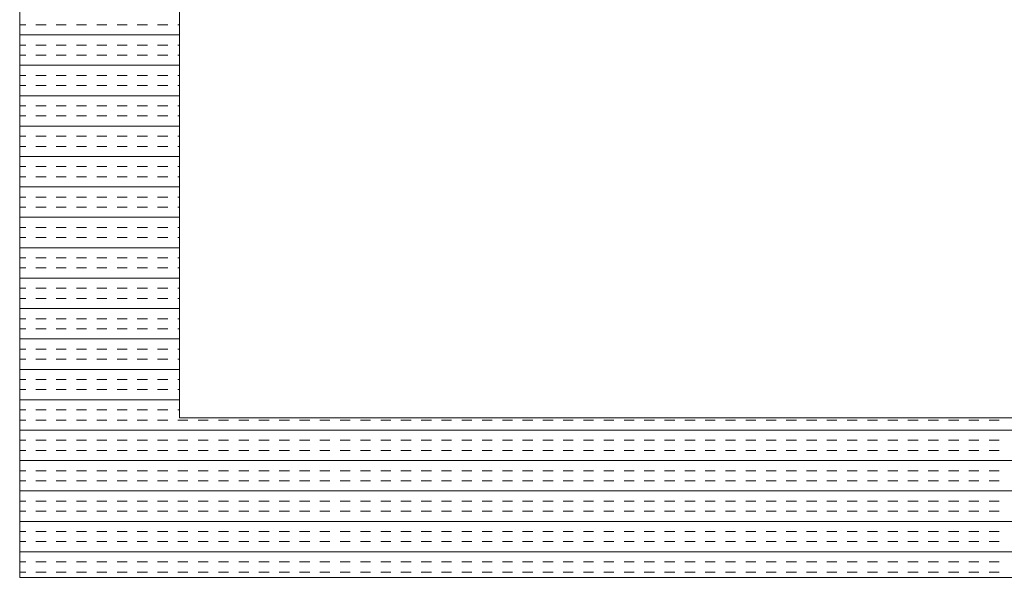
# Model space of a CAD drawing. Extents: x 3940905 to 4145695, y 925352 to 1109797.
# Tile 282 of 656: x 3979803 to 3980111, y 1099910 to 1100085. Entities that reach past the tile are written whole.
import ezdxf

# ---------------------------------------------------------------- set-up
doc = ezdxf.new("R2010")
doc.units = 0
doc.header["$LTSCALE"] = 750
doc.header["$MEASUREMENT"] = 0
doc.layers.add('CKD Equipments', color=252, linetype='CONTINUOUS', lineweight=0)

msp = doc.modelspace()

# ---------------------------------------------------------------- linework, layer by layer
at = {"layer": 'CKD Equipments'}
for p, q in [((3979802.61, 1100610.1), (3979802.61, 1099910.1)), ((3979852.61, 1100560.1), (3979852.61, 1099960.1)), ((3979852.61, 1099960.1), (3980570.61, 1099960.1)), ((3979802.61, 1099910.1), (3980620.61, 1099910.1))]:
    msp.add_line(p, q, dxfattribs=at)
at = {"layer": 'CKD Equipments', "color": 4, "linetype": 'Continuous'}
for p, q in [((3979802.61, 1100083.21), (3979804.5, 1100083.21)), ((3979807.68, 1100083.21), (3979810.85, 1100083.21)), ((3979814.03, 1100083.21), (3979817.2, 1100083.21)), ((3979820.38, 1100083.21), (3979823.55, 1100083.21)), ((3979826.73, 1100083.21), (3979829.9, 1100083.21)), ((3979833.08, 1100083.21), (3979836.25, 1100083.21)), ((3979839.43, 1100083.21), (3979842.6, 1100083.21)), ((3979845.78, 1100083.21), (3979848.95, 1100083.21)), ((3979852.13, 1100083.21), (3979852.61, 1100083.21)), ((3979802.61, 1100080.03), (3979852.61, 1100080.03)), ((3979802.61, 1100076.86), (3979804.5, 1100076.86)), ((3979807.68, 1100076.86), (3979810.85, 1100076.86)), ((3979814.03, 1100076.86), (3979817.2, 1100076.86)), ((3979820.38, 1100076.86), (3979823.55, 1100076.86)), ((3979826.73, 1100076.86), (3979829.9, 1100076.86)), ((3979833.08, 1100076.86), (3979836.25, 1100076.86)), ((3979839.43, 1100076.86), (3979842.6, 1100076.86)), ((3979845.78, 1100076.86), (3979848.95, 1100076.86)), ((3979852.13, 1100076.86), (3979852.61, 1100076.86)), ((3979802.61, 1100073.68), (3979804.5, 1100073.68)), ((3979807.68, 1100073.68), (3979810.85, 1100073.68)), ((3979814.03, 1100073.68), (3979817.2, 1100073.68)), ((3979820.38, 1100073.68), (3979823.55, 1100073.68)), ((3979826.73, 1100073.68), (3979829.9, 1100073.68)), ((3979833.08, 1100073.68), (3979836.25, 1100073.68)), ((3979839.43, 1100073.68), (3979842.6, 1100073.68)), ((3979845.78, 1100073.68), (3979848.95, 1100073.68)), ((3979852.13, 1100073.68), (3979852.61, 1100073.68)), ((3979802.61, 1100070.51), (3979852.61, 1100070.51)), ((3979802.61, 1100067.33), (3979804.5, 1100067.33)), ((3979807.68, 1100067.33), (3979810.85, 1100067.33)), ((3979814.03, 1100067.33), (3979817.2, 1100067.33)), ((3979820.38, 1100067.33), (3979823.55, 1100067.33)), ((3979826.73, 1100067.33), (3979829.9, 1100067.33)), ((3979833.08, 1100067.33), (3979836.25, 1100067.33)), ((3979839.43, 1100067.33), (3979842.6, 1100067.33)), ((3979845.78, 1100067.33), (3979848.95, 1100067.33)), ((3979852.13, 1100067.33), (3979852.61, 1100067.33)), ((3979802.61, 1100064.16), (3979804.5, 1100064.16)), ((3979807.68, 1100064.16), (3979810.85, 1100064.16)), ((3979814.03, 1100064.16), (3979817.2, 1100064.16)), ((3979820.38, 1100064.16), (3979823.55, 1100064.16)), ((3979826.73, 1100064.16), (3979829.9, 1100064.16)), ((3979833.08, 1100064.16), (3979836.25, 1100064.16)), ((3979839.43, 1100064.16), (3979842.6, 1100064.16)), ((3979845.78, 1100064.16), (3979848.95, 1100064.16)), ((3979852.13, 1100064.16), (3979852.61, 1100064.16)), ((3979802.61, 1100060.98), (3979852.61, 1100060.98)), ((3979802.61, 1100057.81), (3979804.5, 1100057.81)), ((3979807.68, 1100057.81), (3979810.85, 1100057.81)), ((3979814.03, 1100057.81), (3979817.2, 1100057.81)), ((3979820.38, 1100057.81), (3979823.55, 1100057.81)), ((3979826.73, 1100057.81), (3979829.9, 1100057.81)), ((3979833.08, 1100057.81), (3979836.25, 1100057.81)), ((3979839.43, 1100057.81), (3979842.6, 1100057.81)), ((3979845.78, 1100057.81), (3979848.95, 1100057.81)), ((3979852.13, 1100057.81), (3979852.61, 1100057.81)), ((3979802.61, 1100054.63), (3979804.5, 1100054.63)), ((3979807.68, 1100054.63), (3979810.85, 1100054.63)), ((3979814.03, 1100054.63), (3979817.2, 1100054.63)), ((3979820.38, 1100054.63), (3979823.55, 1100054.63)), ((3979826.73, 1100054.63), (3979829.9, 1100054.63)), ((3979833.08, 1100054.63), (3979836.25, 1100054.63)), ((3979839.43, 1100054.63), (3979842.6, 1100054.63)), ((3979845.78, 1100054.63), (3979848.95, 1100054.63)), ((3979852.13, 1100054.63), (3979852.61, 1100054.63)), ((3979802.61, 1100051.46), (3979852.61, 1100051.46)), ((3979802.61, 1100048.28), (3979804.5, 1100048.28)), ((3979807.68, 1100048.28), (3979810.85, 1100048.28)), ((3979814.03, 1100048.28), (3979817.2, 1100048.28)), ((3979820.38, 1100048.28), (3979823.55, 1100048.28)), ((3979826.73, 1100048.28), (3979829.9, 1100048.28)), ((3979833.08, 1100048.28), (3979836.25, 1100048.28)), ((3979839.43, 1100048.28), (3979842.6, 1100048.28)), ((3979845.78, 1100048.28), (3979848.95, 1100048.28)), ((3979852.13, 1100048.28), (3979852.61, 1100048.28)), ((3979802.61, 1100045.11), (3979804.5, 1100045.11)), ((3979807.68, 1100045.11), (3979810.85, 1100045.11)), ((3979814.03, 1100045.11), (3979817.2, 1100045.11)), ((3979820.38, 1100045.11), (3979823.55, 1100045.11)), ((3979826.73, 1100045.11), (3979829.9, 1100045.11)), ((3979833.08, 1100045.11), (3979836.25, 1100045.11)), ((3979839.43, 1100045.11), (3979842.6, 1100045.11)), ((3979845.78, 1100045.11), (3979848.95, 1100045.11)), ((3979852.13, 1100045.11), (3979852.61, 1100045.11)), ((3979802.61, 1100041.93), (3979852.61, 1100041.93)), ((3979802.61, 1100038.76), (3979804.5, 1100038.76)), ((3979807.68, 1100038.76), (3979810.85, 1100038.76)), ((3979814.03, 1100038.76), (3979817.2, 1100038.76)), ((3979820.38, 1100038.76), (3979823.55, 1100038.76)), ((3979826.73, 1100038.76), (3979829.9, 1100038.76)), ((3979833.08, 1100038.76), (3979836.25, 1100038.76)), ((3979839.43, 1100038.76), (3979842.6, 1100038.76)), ((3979845.78, 1100038.76), (3979848.95, 1100038.76)), ((3979852.13, 1100038.76), (3979852.61, 1100038.76)), ((3979802.61, 1100035.58), (3979804.5, 1100035.58)), ((3979807.68, 1100035.58), (3979810.85, 1100035.58)), ((3979814.03, 1100035.58), (3979817.2, 1100035.58)), ((3979820.38, 1100035.58), (3979823.55, 1100035.58)), ((3979826.73, 1100035.58), (3979829.9, 1100035.58)), ((3979833.08, 1100035.58), (3979836.25, 1100035.58)), ((3979839.43, 1100035.58), (3979842.6, 1100035.58)), ((3979845.78, 1100035.58), (3979848.95, 1100035.58)), ((3979852.13, 1100035.58), (3979852.61, 1100035.58)), ((3979802.61, 1100032.41), (3979852.61, 1100032.41)), ((3979802.61, 1100029.23), (3979804.5, 1100029.23)), ((3979807.68, 1100029.23), (3979810.85, 1100029.23)), ((3979814.03, 1100029.23), (3979817.2, 1100029.23)), ((3979820.38, 1100029.23), (3979823.55, 1100029.23)), ((3979826.73, 1100029.23), (3979829.9, 1100029.23)), ((3979833.08, 1100029.23), (3979836.25, 1100029.23)), ((3979839.43, 1100029.23), (3979842.6, 1100029.23)), ((3979845.78, 1100029.23), (3979848.95, 1100029.23)), ((3979852.13, 1100029.23), (3979852.61, 1100029.23)), ((3979802.61, 1100026.06), (3979804.5, 1100026.06)), ((3979807.68, 1100026.06), (3979810.85, 1100026.06)), ((3979814.03, 1100026.06), (3979817.2, 1100026.06)), ((3979820.38, 1100026.06), (3979823.55, 1100026.06)), ((3979826.73, 1100026.06), (3979829.9, 1100026.06)), ((3979833.08, 1100026.06), (3979836.25, 1100026.06)), ((3979839.43, 1100026.06), (3979842.6, 1100026.06)), ((3979845.78, 1100026.06), (3979848.95, 1100026.06)), ((3979852.13, 1100026.06), (3979852.61, 1100026.06)), ((3979802.61, 1100022.88), (3979852.61, 1100022.88)), ((3979802.61, 1100019.71), (3979804.5, 1100019.71)), ((3979807.68, 1100019.71), (3979810.85, 1100019.71)), ((3979814.03, 1100019.71), (3979817.2, 1100019.71)), ((3979820.38, 1100019.71), (3979823.55, 1100019.71)), ((3979826.73, 1100019.71), (3979829.9, 1100019.71)), ((3979833.08, 1100019.71), (3979836.25, 1100019.71)), ((3979839.43, 1100019.71), (3979842.6, 1100019.71)), ((3979845.78, 1100019.71), (3979848.95, 1100019.71)), ((3979852.13, 1100019.71), (3979852.61, 1100019.71)), ((3979802.61, 1100016.53), (3979804.5, 1100016.53)), ((3979807.68, 1100016.53), (3979810.85, 1100016.53)), ((3979814.03, 1100016.53), (3979817.2, 1100016.53)), ((3979820.38, 1100016.53), (3979823.55, 1100016.53)), ((3979826.73, 1100016.53), (3979829.9, 1100016.53)), ((3979833.08, 1100016.53), (3979836.25, 1100016.53)), ((3979839.43, 1100016.53), (3979842.6, 1100016.53)), ((3979845.78, 1100016.53), (3979848.95, 1100016.53)), ((3979852.13, 1100016.53), (3979852.61, 1100016.53)), ((3979802.61, 1100013.36), (3979852.61, 1100013.36)), ((3979802.61, 1100010.18), (3979804.5, 1100010.18)), ((3979807.68, 1100010.18), (3979810.85, 1100010.18)), ((3979814.03, 1100010.18), (3979817.2, 1100010.18)), ((3979820.38, 1100010.18), (3979823.55, 1100010.18)), ((3979826.73, 1100010.18), (3979829.9, 1100010.18)), ((3979833.08, 1100010.18), (3979836.25, 1100010.18)), ((3979839.43, 1100010.18), (3979842.6, 1100010.18)), ((3979845.78, 1100010.18), (3979848.95, 1100010.18)), ((3979852.13, 1100010.18), (3979852.61, 1100010.18)), ((3979802.61, 1100007.01), (3979804.5, 1100007.01)), ((3979807.68, 1100007.01), (3979810.85, 1100007.01)), ((3979814.03, 1100007.01), (3979817.2, 1100007.01)), ((3979820.38, 1100007.01), (3979823.55, 1100007.01)), ((3979826.73, 1100007.01), (3979829.9, 1100007.01)), ((3979833.08, 1100007.01), (3979836.25, 1100007.01)), ((3979839.43, 1100007.01), (3979842.6, 1100007.01)), ((3979845.78, 1100007.01), (3979848.95, 1100007.01)), ((3979852.13, 1100007.01), (3979852.61, 1100007.01)), ((3979802.61, 1100003.83), (3979852.61, 1100003.83)), ((3979802.61, 1100000.66), (3979804.5, 1100000.66)), ((3979807.68, 1100000.66), (3979810.85, 1100000.66)), ((3979814.03, 1100000.66), (3979817.2, 1100000.66)), ((3979820.38, 1100000.66), (3979823.55, 1100000.66)), ((3979826.73, 1100000.66), (3979829.9, 1100000.66)), ((3979833.08, 1100000.66), (3979836.25, 1100000.66)), ((3979839.43, 1100000.66), (3979842.6, 1100000.66)), ((3979845.78, 1100000.66), (3979848.95, 1100000.66)), ((3979852.13, 1100000.66), (3979852.61, 1100000.66)), ((3979802.61, 1099997.48), (3979804.5, 1099997.48)), ((3979807.68, 1099997.48), (3979810.85, 1099997.48)), ((3979814.03, 1099997.48), (3979817.2, 1099997.48)), ((3979820.38, 1099997.48), (3979823.55, 1099997.48)), ((3979826.73, 1099997.48), (3979829.9, 1099997.48)), ((3979833.08, 1099997.48), (3979836.25, 1099997.48)), ((3979839.43, 1099997.48), (3979842.6, 1099997.48)), ((3979845.78, 1099997.48), (3979848.95, 1099997.48)), ((3979852.13, 1099997.48), (3979852.61, 1099997.48)), ((3979802.61, 1099994.31), (3979852.61, 1099994.31)), ((3979802.61, 1099991.13), (3979804.5, 1099991.13)), ((3979807.68, 1099991.13), (3979810.85, 1099991.13)), ((3979814.03, 1099991.13), (3979817.2, 1099991.13)), ((3979820.38, 1099991.13), (3979823.55, 1099991.13)), ((3979826.73, 1099991.13), (3979829.9, 1099991.13)), ((3979833.08, 1099991.13), (3979836.25, 1099991.13)), ((3979839.43, 1099991.13), (3979842.6, 1099991.13)), ((3979845.78, 1099991.13), (3979848.95, 1099991.13)), ((3979852.13, 1099991.13), (3979852.61, 1099991.13)), ((3979802.61, 1099987.96), (3979804.5, 1099987.96)), ((3979807.68, 1099987.96), (3979810.85, 1099987.96)), ((3979814.03, 1099987.96), (3979817.2, 1099987.96)), ((3979820.38, 1099987.96), (3979823.55, 1099987.96)), ((3979826.73, 1099987.96), (3979829.9, 1099987.96)), ((3979833.08, 1099987.96), (3979836.25, 1099987.96)), ((3979839.43, 1099987.96), (3979842.6, 1099987.96)), ((3979845.78, 1099987.96), (3979848.95, 1099987.96)), ((3979852.13, 1099987.96), (3979852.61, 1099987.96)), ((3979802.61, 1099984.78), (3979852.61, 1099984.78)), ((3979802.61, 1099981.61), (3979804.5, 1099981.61)), ((3979807.68, 1099981.61), (3979810.85, 1099981.61)), ((3979814.03, 1099981.61), (3979817.2, 1099981.61)), ((3979820.38, 1099981.61), (3979823.55, 1099981.61)), ((3979826.73, 1099981.61), (3979829.9, 1099981.61)), ((3979833.08, 1099981.61), (3979836.25, 1099981.61)), ((3979839.43, 1099981.61), (3979842.6, 1099981.61)), ((3979845.78, 1099981.61), (3979848.95, 1099981.61)), ((3979852.13, 1099981.61), (3979852.61, 1099981.61)), ((3979802.61, 1099978.43), (3979804.5, 1099978.43)), ((3979807.68, 1099978.43), (3979810.85, 1099978.43)), ((3979814.03, 1099978.43), (3979817.2, 1099978.43)), ((3979820.38, 1099978.43), (3979823.55, 1099978.43)), ((3979826.73, 1099978.43), (3979829.9, 1099978.43)), ((3979833.08, 1099978.43), (3979836.25, 1099978.43)), ((3979839.43, 1099978.43), (3979842.6, 1099978.43)), ((3979845.78, 1099978.43), (3979848.95, 1099978.43)), ((3979852.13, 1099978.43), (3979852.61, 1099978.43)), ((3979802.61, 1099975.26), (3979852.61, 1099975.26)), ((3979802.61, 1099972.08), (3979804.5, 1099972.08)), ((3979807.68, 1099972.08), (3979810.85, 1099972.08)), ((3979814.03, 1099972.08), (3979817.2, 1099972.08)), ((3979820.38, 1099972.08), (3979823.55, 1099972.08)), ((3979826.73, 1099972.08), (3979829.9, 1099972.08)), ((3979833.08, 1099972.08), (3979836.25, 1099972.08)), ((3979839.43, 1099972.08), (3979842.6, 1099972.08)), ((3979845.78, 1099972.08), (3979848.95, 1099972.08)), ((3979852.13, 1099972.08), (3979852.61, 1099972.08)), ((3979802.61, 1099968.91), (3979804.5, 1099968.91)), ((3979807.68, 1099968.91), (3979810.85, 1099968.91)), ((3979814.03, 1099968.91), (3979817.2, 1099968.91)), ((3979820.38, 1099968.91), (3979823.55, 1099968.91)), ((3979826.73, 1099968.91), (3979829.9, 1099968.91)), ((3979833.08, 1099968.91), (3979836.25, 1099968.91)), ((3979839.43, 1099968.91), (3979842.6, 1099968.91)), ((3979845.78, 1099968.91), (3979848.95, 1099968.91)), ((3979852.13, 1099968.91), (3979852.61, 1099968.91)), ((3979802.61, 1099965.73), (3979852.61, 1099965.73)), ((3979802.61, 1099962.56), (3979804.5, 1099962.56)), ((3979807.68, 1099962.56), (3979810.85, 1099962.56)), ((3979814.03, 1099962.56), (3979817.2, 1099962.56)), ((3979820.38, 1099962.56), (3979823.55, 1099962.56)), ((3979826.73, 1099962.56), (3979829.9, 1099962.56)), ((3979833.08, 1099962.56), (3979836.25, 1099962.56)), ((3979839.43, 1099962.56), (3979842.6, 1099962.56)), ((3979845.78, 1099962.56), (3979848.95, 1099962.56)), ((3979852.13, 1099962.56), (3979852.61, 1099962.56)), ((3979802.61, 1099959.38), (3979804.5, 1099959.38)), ((3979807.68, 1099959.38), (3979810.85, 1099959.38)), ((3979814.03, 1099959.38), (3979817.2, 1099959.38)), ((3979820.38, 1099959.38), (3979823.55, 1099959.38)), ((3979826.73, 1099959.38), (3979829.9, 1099959.38)), ((3979833.08, 1099959.38), (3979836.25, 1099959.38)), ((3979839.43, 1099959.38), (3979842.6, 1099959.38)), ((3979845.78, 1099959.38), (3979848.95, 1099959.38)), ((3979852.13, 1099959.38), (3979855.3, 1099959.38)), ((3979858.48, 1099959.38), (3979861.65, 1099959.38)), ((3979864.83, 1099959.38), (3979868, 1099959.38)), ((3979871.18, 1099959.38), (3979874.35, 1099959.38)), ((3979877.53, 1099959.38), (3979880.7, 1099959.38)), ((3979883.88, 1099959.38), (3979887.05, 1099959.38)), ((3979890.23, 1099959.38), (3979893.4, 1099959.38)), ((3979896.58, 1099959.38), (3979899.75, 1099959.38)), ((3979902.93, 1099959.38), (3979906.1, 1099959.38)), ((3979909.28, 1099959.38), (3979912.45, 1099959.38)), ((3979915.63, 1099959.38), (3979918.8, 1099959.38)), ((3979921.98, 1099959.38), (3979925.15, 1099959.38)), ((3979928.33, 1099959.38), (3979931.5, 1099959.38)), ((3979934.68, 1099959.38), (3979937.85, 1099959.38)), ((3979941.03, 1099959.38), (3979944.2, 1099959.38)), ((3979947.38, 1099959.38), (3979950.55, 1099959.38)), ((3979953.73, 1099959.38), (3979956.9, 1099959.38)), ((3979960.08, 1099959.38), (3979963.25, 1099959.38)), ((3979966.43, 1099959.38), (3979969.6, 1099959.38)), ((3979972.78, 1099959.38), (3979975.95, 1099959.38)), ((3979979.13, 1099959.38), (3979982.3, 1099959.38)), ((3979985.48, 1099959.38), (3979988.65, 1099959.38)), ((3979991.83, 1099959.38), (3979995, 1099959.38)), ((3979998.18, 1099959.38), (3980001.35, 1099959.38)), ((3980004.53, 1099959.38), (3980007.7, 1099959.38)), ((3980010.88, 1099959.38), (3980014.05, 1099959.38)), ((3980017.23, 1099959.38), (3980020.4, 1099959.38)), ((3980023.58, 1099959.38), (3980026.75, 1099959.38)), ((3980029.93, 1099959.38), (3980033.1, 1099959.38)), ((3980036.28, 1099959.38), (3980039.45, 1099959.38)), ((3980042.63, 1099959.38), (3980045.8, 1099959.38)), ((3980048.98, 1099959.38), (3980052.15, 1099959.38)), ((3980055.33, 1099959.38), (3980058.5, 1099959.38)), ((3980061.68, 1099959.38), (3980064.85, 1099959.38)), ((3980068.03, 1099959.38), (3980071.2, 1099959.38)), ((3980074.38, 1099959.38), (3980077.55, 1099959.38)), ((3980080.73, 1099959.38), (3980083.9, 1099959.38)), ((3980087.08, 1099959.38), (3980090.25, 1099959.38)), ((3980093.43, 1099959.38), (3980096.6, 1099959.38)), ((3980099.78, 1099959.38), (3980102.95, 1099959.38)), ((3980106.13, 1099959.38), (3980109.3, 1099959.38)), ((3979802.61, 1099956.21), (3980620.61, 1099956.21)), ((3979802.61, 1099953.03), (3979804.5, 1099953.03)), ((3979807.68, 1099953.03), (3979810.85, 1099953.03)), ((3979814.03, 1099953.03), (3979817.2, 1099953.03)), ((3979820.38, 1099953.03), (3979823.55, 1099953.03)), ((3979826.73, 1099953.03), (3979829.9, 1099953.03)), ((3979833.08, 1099953.03), (3979836.25, 1099953.03)), ((3979839.43, 1099953.03), (3979842.6, 1099953.03)), ((3979845.78, 1099953.03), (3979848.95, 1099953.03)), ((3979852.13, 1099953.03), (3979855.3, 1099953.03)), ((3979858.48, 1099953.03), (3979861.65, 1099953.03)), ((3979864.83, 1099953.03), (3979868, 1099953.03)), ((3979871.18, 1099953.03), (3979874.35, 1099953.03)), ((3979877.53, 1099953.03), (3979880.7, 1099953.03)), ((3979883.88, 1099953.03), (3979887.05, 1099953.03)), ((3979890.23, 1099953.03), (3979893.4, 1099953.03)), ((3979896.58, 1099953.03), (3979899.75, 1099953.03)), ((3979902.93, 1099953.03), (3979906.1, 1099953.03)), ((3979909.28, 1099953.03), (3979912.45, 1099953.03)), ((3979915.63, 1099953.03), (3979918.8, 1099953.03)), ((3979921.98, 1099953.03), (3979925.15, 1099953.03)), ((3979928.33, 1099953.03), (3979931.5, 1099953.03)), ((3979934.68, 1099953.03), (3979937.85, 1099953.03)), ((3979941.03, 1099953.03), (3979944.2, 1099953.03)), ((3979947.38, 1099953.03), (3979950.55, 1099953.03)), ((3979953.73, 1099953.03), (3979956.9, 1099953.03)), ((3979960.08, 1099953.03), (3979963.25, 1099953.03)), ((3979966.43, 1099953.03), (3979969.6, 1099953.03)), ((3979972.78, 1099953.03), (3979975.95, 1099953.03)), ((3979979.13, 1099953.03), (3979982.3, 1099953.03)), ((3979985.48, 1099953.03), (3979988.65, 1099953.03)), ((3979991.83, 1099953.03), (3979995, 1099953.03)), ((3979998.18, 1099953.03), (3980001.35, 1099953.03)), ((3980004.53, 1099953.03), (3980007.7, 1099953.03)), ((3980010.88, 1099953.03), (3980014.05, 1099953.03)), ((3980017.23, 1099953.03), (3980020.4, 1099953.03)), ((3980023.58, 1099953.03), (3980026.75, 1099953.03)), ((3980029.93, 1099953.03), (3980033.1, 1099953.03)), ((3980036.28, 1099953.03), (3980039.45, 1099953.03)), ((3980042.63, 1099953.03), (3980045.8, 1099953.03)), ((3980048.98, 1099953.03), (3980052.15, 1099953.03)), ((3980055.33, 1099953.03), (3980058.5, 1099953.03)), ((3980061.68, 1099953.03), (3980064.85, 1099953.03)), ((3980068.03, 1099953.03), (3980071.2, 1099953.03)), ((3980074.38, 1099953.03), (3980077.55, 1099953.03)), ((3980080.73, 1099953.03), (3980083.9, 1099953.03)), ((3980087.08, 1099953.03), (3980090.25, 1099953.03)), ((3980093.43, 1099953.03), (3980096.6, 1099953.03)), ((3980099.78, 1099953.03), (3980102.95, 1099953.03)), ((3980106.13, 1099953.03), (3980109.3, 1099953.03)), ((3979802.61, 1099949.86), (3979804.5, 1099949.86)), ((3979807.68, 1099949.86), (3979810.85, 1099949.86)), ((3979814.03, 1099949.86), (3979817.2, 1099949.86)), ((3979820.38, 1099949.86), (3979823.55, 1099949.86)), ((3979826.73, 1099949.86), (3979829.9, 1099949.86)), ((3979833.08, 1099949.86), (3979836.25, 1099949.86)), ((3979839.43, 1099949.86), (3979842.6, 1099949.86)), ((3979845.78, 1099949.86), (3979848.95, 1099949.86)), ((3979852.13, 1099949.86), (3979855.3, 1099949.86)), ((3979858.48, 1099949.86), (3979861.65, 1099949.86)), ((3979864.83, 1099949.86), (3979868, 1099949.86)), ((3979871.18, 1099949.86), (3979874.35, 1099949.86)), ((3979877.53, 1099949.86), (3979880.7, 1099949.86)), ((3979883.88, 1099949.86), (3979887.05, 1099949.86)), ((3979890.23, 1099949.86), (3979893.4, 1099949.86)), ((3979896.58, 1099949.86), (3979899.75, 1099949.86)), ((3979902.93, 1099949.86), (3979906.1, 1099949.86)), ((3979909.28, 1099949.86), (3979912.45, 1099949.86)), ((3979915.63, 1099949.86), (3979918.8, 1099949.86)), ((3979921.98, 1099949.86), (3979925.15, 1099949.86)), ((3979928.33, 1099949.86), (3979931.5, 1099949.86)), ((3979934.68, 1099949.86), (3979937.85, 1099949.86)), ((3979941.03, 1099949.86), (3979944.2, 1099949.86)), ((3979947.38, 1099949.86), (3979950.55, 1099949.86)), ((3979953.73, 1099949.86), (3979956.9, 1099949.86)), ((3979960.08, 1099949.86), (3979963.25, 1099949.86)), ((3979966.43, 1099949.86), (3979969.6, 1099949.86)), ((3979972.78, 1099949.86), (3979975.95, 1099949.86)), ((3979979.13, 1099949.86), (3979982.3, 1099949.86)), ((3979985.48, 1099949.86), (3979988.65, 1099949.86)), ((3979991.83, 1099949.86), (3979995, 1099949.86)), ((3979998.18, 1099949.86), (3980001.35, 1099949.86)), ((3980004.53, 1099949.86), (3980007.7, 1099949.86)), ((3980010.88, 1099949.86), (3980014.05, 1099949.86)), ((3980017.23, 1099949.86), (3980020.4, 1099949.86)), ((3980023.58, 1099949.86), (3980026.75, 1099949.86)), ((3980029.93, 1099949.86), (3980033.1, 1099949.86)), ((3980036.28, 1099949.86), (3980039.45, 1099949.86)), ((3980042.63, 1099949.86), (3980045.8, 1099949.86)), ((3980048.98, 1099949.86), (3980052.15, 1099949.86)), ((3980055.33, 1099949.86), (3980058.5, 1099949.86)), ((3980061.68, 1099949.86), (3980064.85, 1099949.86)), ((3980068.03, 1099949.86), (3980071.2, 1099949.86)), ((3980074.38, 1099949.86), (3980077.55, 1099949.86)), ((3980080.73, 1099949.86), (3980083.9, 1099949.86)), ((3980087.08, 1099949.86), (3980090.25, 1099949.86)), ((3980093.43, 1099949.86), (3980096.6, 1099949.86)), ((3980099.78, 1099949.86), (3980102.95, 1099949.86)), ((3980106.13, 1099949.86), (3980109.3, 1099949.86)), ((3979802.61, 1099946.68), (3980620.61, 1099946.68)), ((3979802.61, 1099943.51), (3979804.5, 1099943.51)), ((3979807.68, 1099943.51), (3979810.85, 1099943.51)), ((3979814.03, 1099943.51), (3979817.2, 1099943.51)), ((3979820.38, 1099943.51), (3979823.55, 1099943.51)), ((3979826.73, 1099943.51), (3979829.9, 1099943.51)), ((3979833.08, 1099943.51), (3979836.25, 1099943.51)), ((3979839.43, 1099943.51), (3979842.6, 1099943.51)), ((3979845.78, 1099943.51), (3979848.95, 1099943.51)), ((3979852.13, 1099943.51), (3979855.3, 1099943.51)), ((3979858.48, 1099943.51), (3979861.65, 1099943.51)), ((3979864.83, 1099943.51), (3979868, 1099943.51)), ((3979871.18, 1099943.51), (3979874.35, 1099943.51)), ((3979877.53, 1099943.51), (3979880.7, 1099943.51)), ((3979883.88, 1099943.51), (3979887.05, 1099943.51)), ((3979890.23, 1099943.51), (3979893.4, 1099943.51)), ((3979896.58, 1099943.51), (3979899.75, 1099943.51)), ((3979902.93, 1099943.51), (3979906.1, 1099943.51)), ((3979909.28, 1099943.51), (3979912.45, 1099943.51)), ((3979915.63, 1099943.51), (3979918.8, 1099943.51)), ((3979921.98, 1099943.51), (3979925.15, 1099943.51)), ((3979928.33, 1099943.51), (3979931.5, 1099943.51)), ((3979934.68, 1099943.51), (3979937.85, 1099943.51)), ((3979941.03, 1099943.51), (3979944.2, 1099943.51)), ((3979947.38, 1099943.51), (3979950.55, 1099943.51)), ((3979953.73, 1099943.51), (3979956.9, 1099943.51)), ((3979960.08, 1099943.51), (3979963.25, 1099943.51)), ((3979966.43, 1099943.51), (3979969.6, 1099943.51)), ((3979972.78, 1099943.51), (3979975.95, 1099943.51)), ((3979979.13, 1099943.51), (3979982.3, 1099943.51)), ((3979985.48, 1099943.51), (3979988.65, 1099943.51)), ((3979991.83, 1099943.51), (3979995, 1099943.51)), ((3979998.18, 1099943.51), (3980001.35, 1099943.51)), ((3980004.53, 1099943.51), (3980007.7, 1099943.51)), ((3980010.88, 1099943.51), (3980014.05, 1099943.51)), ((3980017.23, 1099943.51), (3980020.4, 1099943.51)), ((3980023.58, 1099943.51), (3980026.75, 1099943.51)), ((3980029.93, 1099943.51), (3980033.1, 1099943.51)), ((3980036.28, 1099943.51), (3980039.45, 1099943.51)), ((3980042.63, 1099943.51), (3980045.8, 1099943.51)), ((3980048.98, 1099943.51), (3980052.15, 1099943.51)), ((3980055.33, 1099943.51), (3980058.5, 1099943.51)), ((3980061.68, 1099943.51), (3980064.85, 1099943.51)), ((3980068.03, 1099943.51), (3980071.2, 1099943.51)), ((3980074.38, 1099943.51), (3980077.55, 1099943.51)), ((3980080.73, 1099943.51), (3980083.9, 1099943.51)), ((3980087.08, 1099943.51), (3980090.25, 1099943.51)), ((3980093.43, 1099943.51), (3980096.6, 1099943.51)), ((3980099.78, 1099943.51), (3980102.95, 1099943.51)), ((3980106.13, 1099943.51), (3980109.3, 1099943.51)), ((3979802.61, 1099940.33), (3979804.5, 1099940.33)), ((3979807.68, 1099940.33), (3979810.85, 1099940.33)), ((3979814.03, 1099940.33), (3979817.2, 1099940.33)), ((3979820.38, 1099940.33), (3979823.55, 1099940.33)), ((3979826.73, 1099940.33), (3979829.9, 1099940.33)), ((3979833.08, 1099940.33), (3979836.25, 1099940.33)), ((3979839.43, 1099940.33), (3979842.6, 1099940.33)), ((3979845.78, 1099940.33), (3979848.95, 1099940.33)), ((3979852.13, 1099940.33), (3979855.3, 1099940.33)), ((3979858.48, 1099940.33), (3979861.65, 1099940.33)), ((3979864.83, 1099940.33), (3979868, 1099940.33)), ((3979871.18, 1099940.33), (3979874.35, 1099940.33)), ((3979877.53, 1099940.33), (3979880.7, 1099940.33)), ((3979883.88, 1099940.33), (3979887.05, 1099940.33)), ((3979890.23, 1099940.33), (3979893.4, 1099940.33)), ((3979896.58, 1099940.33), (3979899.75, 1099940.33)), ((3979902.93, 1099940.33), (3979906.1, 1099940.33)), ((3979909.28, 1099940.33), (3979912.45, 1099940.33)), ((3979915.63, 1099940.33), (3979918.8, 1099940.33)), ((3979921.98, 1099940.33), (3979925.15, 1099940.33)), ((3979928.33, 1099940.33), (3979931.5, 1099940.33)), ((3979934.68, 1099940.33), (3979937.85, 1099940.33)), ((3979941.03, 1099940.33), (3979944.2, 1099940.33)), ((3979947.38, 1099940.33), (3979950.55, 1099940.33)), ((3979953.73, 1099940.33), (3979956.9, 1099940.33)), ((3979960.08, 1099940.33), (3979963.25, 1099940.33)), ((3979966.43, 1099940.33), (3979969.6, 1099940.33)), ((3979972.78, 1099940.33), (3979975.95, 1099940.33)), ((3979979.13, 1099940.33), (3979982.3, 1099940.33)), ((3979985.48, 1099940.33), (3979988.65, 1099940.33)), ((3979991.83, 1099940.33), (3979995, 1099940.33)), ((3979998.18, 1099940.33), (3980001.35, 1099940.33)), ((3980004.53, 1099940.33), (3980007.7, 1099940.33)), ((3980010.88, 1099940.33), (3980014.05, 1099940.33)), ((3980017.23, 1099940.33), (3980020.4, 1099940.33)), ((3980023.58, 1099940.33), (3980026.75, 1099940.33)), ((3980029.93, 1099940.33), (3980033.1, 1099940.33)), ((3980036.28, 1099940.33), (3980039.45, 1099940.33)), ((3980042.63, 1099940.33), (3980045.8, 1099940.33)), ((3980048.98, 1099940.33), (3980052.15, 1099940.33)), ((3980055.33, 1099940.33), (3980058.5, 1099940.33)), ((3980061.68, 1099940.33), (3980064.85, 1099940.33)), ((3980068.03, 1099940.33), (3980071.2, 1099940.33)), ((3980074.38, 1099940.33), (3980077.55, 1099940.33)), ((3980080.73, 1099940.33), (3980083.9, 1099940.33)), ((3980087.08, 1099940.33), (3980090.25, 1099940.33)), ((3980093.43, 1099940.33), (3980096.6, 1099940.33)), ((3980099.78, 1099940.33), (3980102.95, 1099940.33)), ((3980106.13, 1099940.33), (3980109.3, 1099940.33)), ((3979802.61, 1099937.16), (3980620.61, 1099937.16)), ((3979802.61, 1099933.98), (3979804.5, 1099933.98)), ((3979807.68, 1099933.98), (3979810.85, 1099933.98)), ((3979814.03, 1099933.98), (3979817.2, 1099933.98)), ((3979820.38, 1099933.98), (3979823.55, 1099933.98)), ((3979826.73, 1099933.98), (3979829.9, 1099933.98)), ((3979833.08, 1099933.98), (3979836.25, 1099933.98)), ((3979839.43, 1099933.98), (3979842.6, 1099933.98)), ((3979845.78, 1099933.98), (3979848.95, 1099933.98)), ((3979852.13, 1099933.98), (3979855.3, 1099933.98)), ((3979858.48, 1099933.98), (3979861.65, 1099933.98)), ((3979864.83, 1099933.98), (3979868, 1099933.98)), ((3979871.18, 1099933.98), (3979874.35, 1099933.98)), ((3979877.53, 1099933.98), (3979880.7, 1099933.98)), ((3979883.88, 1099933.98), (3979887.05, 1099933.98)), ((3979890.23, 1099933.98), (3979893.4, 1099933.98)), ((3979896.58, 1099933.98), (3979899.75, 1099933.98)), ((3979902.93, 1099933.98), (3979906.1, 1099933.98)), ((3979909.28, 1099933.98), (3979912.45, 1099933.98)), ((3979915.63, 1099933.98), (3979918.8, 1099933.98)), ((3979921.98, 1099933.98), (3979925.15, 1099933.98)), ((3979928.33, 1099933.98), (3979931.5, 1099933.98)), ((3979934.68, 1099933.98), (3979937.85, 1099933.98)), ((3979941.03, 1099933.98), (3979944.2, 1099933.98)), ((3979947.38, 1099933.98), (3979950.55, 1099933.98)), ((3979953.73, 1099933.98), (3979956.9, 1099933.98)), ((3979960.08, 1099933.98), (3979963.25, 1099933.98)), ((3979966.43, 1099933.98), (3979969.6, 1099933.98)), ((3979972.78, 1099933.98), (3979975.95, 1099933.98)), ((3979979.13, 1099933.98), (3979982.3, 1099933.98)), ((3979985.48, 1099933.98), (3979988.65, 1099933.98)), ((3979991.83, 1099933.98), (3979995, 1099933.98)), ((3979998.18, 1099933.98), (3980001.35, 1099933.98)), ((3980004.53, 1099933.98), (3980007.7, 1099933.98)), ((3980010.88, 1099933.98), (3980014.05, 1099933.98)), ((3980017.23, 1099933.98), (3980020.4, 1099933.98)), ((3980023.58, 1099933.98), (3980026.75, 1099933.98)), ((3980029.93, 1099933.98), (3980033.1, 1099933.98)), ((3980036.28, 1099933.98), (3980039.45, 1099933.98)), ((3980042.63, 1099933.98), (3980045.8, 1099933.98)), ((3980048.98, 1099933.98), (3980052.15, 1099933.98)), ((3980055.33, 1099933.98), (3980058.5, 1099933.98)), ((3980061.68, 1099933.98), (3980064.85, 1099933.98)), ((3980068.03, 1099933.98), (3980071.2, 1099933.98)), ((3980074.38, 1099933.98), (3980077.55, 1099933.98)), ((3980080.73, 1099933.98), (3980083.9, 1099933.98)), ((3980087.08, 1099933.98), (3980090.25, 1099933.98)), ((3980093.43, 1099933.98), (3980096.6, 1099933.98)), ((3980099.78, 1099933.98), (3980102.95, 1099933.98)), ((3980106.13, 1099933.98), (3980109.3, 1099933.98)), ((3979802.61, 1099930.81), (3979804.5, 1099930.81)), ((3979807.68, 1099930.81), (3979810.85, 1099930.81)), ((3979814.03, 1099930.81), (3979817.2, 1099930.81)), ((3979820.38, 1099930.81), (3979823.55, 1099930.81)), ((3979826.73, 1099930.81), (3979829.9, 1099930.81)), ((3979833.08, 1099930.81), (3979836.25, 1099930.81)), ((3979839.43, 1099930.81), (3979842.6, 1099930.81)), ((3979845.78, 1099930.81), (3979848.95, 1099930.81)), ((3979852.13, 1099930.81), (3979855.3, 1099930.81)), ((3979858.48, 1099930.81), (3979861.65, 1099930.81)), ((3979864.83, 1099930.81), (3979868, 1099930.81)), ((3979871.18, 1099930.81), (3979874.35, 1099930.81)), ((3979877.53, 1099930.81), (3979880.7, 1099930.81)), ((3979883.88, 1099930.81), (3979887.05, 1099930.81)), ((3979890.23, 1099930.81), (3979893.4, 1099930.81)), ((3979896.58, 1099930.81), (3979899.75, 1099930.81)), ((3979902.93, 1099930.81), (3979906.1, 1099930.81)), ((3979909.28, 1099930.81), (3979912.45, 1099930.81)), ((3979915.63, 1099930.81), (3979918.8, 1099930.81)), ((3979921.98, 1099930.81), (3979925.15, 1099930.81)), ((3979928.33, 1099930.81), (3979931.5, 1099930.81)), ((3979934.68, 1099930.81), (3979937.85, 1099930.81)), ((3979941.03, 1099930.81), (3979944.2, 1099930.81)), ((3979947.38, 1099930.81), (3979950.55, 1099930.81)), ((3979953.73, 1099930.81), (3979956.9, 1099930.81)), ((3979960.08, 1099930.81), (3979963.25, 1099930.81)), ((3979966.43, 1099930.81), (3979969.6, 1099930.81)), ((3979972.78, 1099930.81), (3979975.95, 1099930.81)), ((3979979.13, 1099930.81), (3979982.3, 1099930.81)), ((3979985.48, 1099930.81), (3979988.65, 1099930.81)), ((3979991.83, 1099930.81), (3979995, 1099930.81)), ((3979998.18, 1099930.81), (3980001.35, 1099930.81)), ((3980004.53, 1099930.81), (3980007.7, 1099930.81)), ((3980010.88, 1099930.81), (3980014.05, 1099930.81)), ((3980017.23, 1099930.81), (3980020.4, 1099930.81)), ((3980023.58, 1099930.81), (3980026.75, 1099930.81)), ((3980029.93, 1099930.81), (3980033.1, 1099930.81)), ((3980036.28, 1099930.81), (3980039.45, 1099930.81)), ((3980042.63, 1099930.81), (3980045.8, 1099930.81)), ((3980048.98, 1099930.81), (3980052.15, 1099930.81)), ((3980055.33, 1099930.81), (3980058.5, 1099930.81)), ((3980061.68, 1099930.81), (3980064.85, 1099930.81)), ((3980068.03, 1099930.81), (3980071.2, 1099930.81)), ((3980074.38, 1099930.81), (3980077.55, 1099930.81)), ((3980080.73, 1099930.81), (3980083.9, 1099930.81)), ((3980087.08, 1099930.81), (3980090.25, 1099930.81)), ((3980093.43, 1099930.81), (3980096.6, 1099930.81)), ((3980099.78, 1099930.81), (3980102.95, 1099930.81)), ((3980106.13, 1099930.81), (3980109.3, 1099930.81)), ((3979802.61, 1099927.63), (3980620.61, 1099927.63)), ((3979802.61, 1099924.46), (3979804.5, 1099924.46)), ((3979807.68, 1099924.46), (3979810.85, 1099924.46)), ((3979814.03, 1099924.46), (3979817.2, 1099924.46)), ((3979820.38, 1099924.46), (3979823.55, 1099924.46)), ((3979826.73, 1099924.46), (3979829.9, 1099924.46)), ((3979833.08, 1099924.46), (3979836.25, 1099924.46)), ((3979839.43, 1099924.46), (3979842.6, 1099924.46)), ((3979845.78, 1099924.46), (3979848.95, 1099924.46)), ((3979852.13, 1099924.46), (3979855.3, 1099924.46)), ((3979858.48, 1099924.46), (3979861.65, 1099924.46)), ((3979864.83, 1099924.46), (3979868, 1099924.46)), ((3979871.18, 1099924.46), (3979874.35, 1099924.46)), ((3979877.53, 1099924.46), (3979880.7, 1099924.46)), ((3979883.88, 1099924.46), (3979887.05, 1099924.46)), ((3979890.23, 1099924.46), (3979893.4, 1099924.46)), ((3979896.58, 1099924.46), (3979899.75, 1099924.46)), ((3979902.93, 1099924.46), (3979906.1, 1099924.46)), ((3979909.28, 1099924.46), (3979912.45, 1099924.46)), ((3979915.63, 1099924.46), (3979918.8, 1099924.46)), ((3979921.98, 1099924.46), (3979925.15, 1099924.46)), ((3979928.33, 1099924.46), (3979931.5, 1099924.46)), ((3979934.68, 1099924.46), (3979937.85, 1099924.46)), ((3979941.03, 1099924.46), (3979944.2, 1099924.46)), ((3979947.38, 1099924.46), (3979950.55, 1099924.46)), ((3979953.73, 1099924.46), (3979956.9, 1099924.46)), ((3979960.08, 1099924.46), (3979963.25, 1099924.46)), ((3979966.43, 1099924.46), (3979969.6, 1099924.46)), ((3979972.78, 1099924.46), (3979975.95, 1099924.46)), ((3979979.13, 1099924.46), (3979982.3, 1099924.46)), ((3979985.48, 1099924.46), (3979988.65, 1099924.46)), ((3979991.83, 1099924.46), (3979995, 1099924.46)), ((3979998.18, 1099924.46), (3980001.35, 1099924.46)), ((3980004.53, 1099924.46), (3980007.7, 1099924.46)), ((3980010.88, 1099924.46), (3980014.05, 1099924.46)), ((3980017.23, 1099924.46), (3980020.4, 1099924.46)), ((3980023.58, 1099924.46), (3980026.75, 1099924.46)), ((3980029.93, 1099924.46), (3980033.1, 1099924.46)), ((3980036.28, 1099924.46), (3980039.45, 1099924.46)), ((3980042.63, 1099924.46), (3980045.8, 1099924.46)), ((3980048.98, 1099924.46), (3980052.15, 1099924.46)), ((3980055.33, 1099924.46), (3980058.5, 1099924.46)), ((3980061.68, 1099924.46), (3980064.85, 1099924.46)), ((3980068.03, 1099924.46), (3980071.2, 1099924.46)), ((3980074.38, 1099924.46), (3980077.55, 1099924.46)), ((3980080.73, 1099924.46), (3980083.9, 1099924.46)), ((3980087.08, 1099924.46), (3980090.25, 1099924.46)), ((3980093.43, 1099924.46), (3980096.6, 1099924.46)), ((3980099.78, 1099924.46), (3980102.95, 1099924.46)), ((3980106.13, 1099924.46), (3980109.3, 1099924.46)), ((3979802.61, 1099921.28), (3979804.5, 1099921.28)), ((3979807.68, 1099921.28), (3979810.85, 1099921.28)), ((3979814.03, 1099921.28), (3979817.2, 1099921.28)), ((3979820.38, 1099921.28), (3979823.55, 1099921.28)), ((3979826.73, 1099921.28), (3979829.9, 1099921.28)), ((3979833.08, 1099921.28), (3979836.25, 1099921.28)), ((3979839.43, 1099921.28), (3979842.6, 1099921.28)), ((3979845.78, 1099921.28), (3979848.95, 1099921.28)), ((3979852.13, 1099921.28), (3979855.3, 1099921.28)), ((3979858.48, 1099921.28), (3979861.65, 1099921.28)), ((3979864.83, 1099921.28), (3979868, 1099921.28)), ((3979871.18, 1099921.28), (3979874.35, 1099921.28)), ((3979877.53, 1099921.28), (3979880.7, 1099921.28)), ((3979883.88, 1099921.28), (3979887.05, 1099921.28)), ((3979890.23, 1099921.28), (3979893.4, 1099921.28)), ((3979896.58, 1099921.28), (3979899.75, 1099921.28)), ((3979902.93, 1099921.28), (3979906.1, 1099921.28)), ((3979909.28, 1099921.28), (3979912.45, 1099921.28)), ((3979915.63, 1099921.28), (3979918.8, 1099921.28)), ((3979921.98, 1099921.28), (3979925.15, 1099921.28)), ((3979928.33, 1099921.28), (3979931.5, 1099921.28)), ((3979934.68, 1099921.28), (3979937.85, 1099921.28)), ((3979941.03, 1099921.28), (3979944.2, 1099921.28)), ((3979947.38, 1099921.28), (3979950.55, 1099921.28)), ((3979953.73, 1099921.28), (3979956.9, 1099921.28)), ((3979960.08, 1099921.28), (3979963.25, 1099921.28)), ((3979966.43, 1099921.28), (3979969.6, 1099921.28)), ((3979972.78, 1099921.28), (3979975.95, 1099921.28)), ((3979979.13, 1099921.28), (3979982.3, 1099921.28)), ((3979985.48, 1099921.28), (3979988.65, 1099921.28)), ((3979991.83, 1099921.28), (3979995, 1099921.28)), ((3979998.18, 1099921.28), (3980001.35, 1099921.28)), ((3980004.53, 1099921.28), (3980007.7, 1099921.28)), ((3980010.88, 1099921.28), (3980014.05, 1099921.28)), ((3980017.23, 1099921.28), (3980020.4, 1099921.28)), ((3980023.58, 1099921.28), (3980026.75, 1099921.28)), ((3980029.93, 1099921.28), (3980033.1, 1099921.28)), ((3980036.28, 1099921.28), (3980039.45, 1099921.28)), ((3980042.63, 1099921.28), (3980045.8, 1099921.28)), ((3980048.98, 1099921.28), (3980052.15, 1099921.28)), ((3980055.33, 1099921.28), (3980058.5, 1099921.28)), ((3980061.68, 1099921.28), (3980064.85, 1099921.28)), ((3980068.03, 1099921.28), (3980071.2, 1099921.28)), ((3980074.38, 1099921.28), (3980077.55, 1099921.28)), ((3980080.73, 1099921.28), (3980083.9, 1099921.28)), ((3980087.08, 1099921.28), (3980090.25, 1099921.28)), ((3980093.43, 1099921.28), (3980096.6, 1099921.28)), ((3980099.78, 1099921.28), (3980102.95, 1099921.28)), ((3980106.13, 1099921.28), (3980109.3, 1099921.28)), ((3979802.61, 1099918.11), (3980620.61, 1099918.11)), ((3979802.61, 1099914.93), (3979804.5, 1099914.93)), ((3979807.68, 1099914.93), (3979810.85, 1099914.93)), ((3979814.03, 1099914.93), (3979817.2, 1099914.93)), ((3979820.38, 1099914.93), (3979823.55, 1099914.93)), ((3979826.73, 1099914.93), (3979829.9, 1099914.93)), ((3979833.08, 1099914.93), (3979836.25, 1099914.93)), ((3979839.43, 1099914.93), (3979842.6, 1099914.93)), ((3979845.78, 1099914.93), (3979848.95, 1099914.93)), ((3979852.13, 1099914.93), (3979855.3, 1099914.93)), ((3979858.48, 1099914.93), (3979861.65, 1099914.93)), ((3979864.83, 1099914.93), (3979868, 1099914.93)), ((3979871.18, 1099914.93), (3979874.35, 1099914.93)), ((3979877.53, 1099914.93), (3979880.7, 1099914.93)), ((3979883.88, 1099914.93), (3979887.05, 1099914.93)), ((3979890.23, 1099914.93), (3979893.4, 1099914.93)), ((3979896.58, 1099914.93), (3979899.75, 1099914.93)), ((3979902.93, 1099914.93), (3979906.1, 1099914.93)), ((3979909.28, 1099914.93), (3979912.45, 1099914.93)), ((3979915.63, 1099914.93), (3979918.8, 1099914.93)), ((3979921.98, 1099914.93), (3979925.15, 1099914.93)), ((3979928.33, 1099914.93), (3979931.5, 1099914.93)), ((3979934.68, 1099914.93), (3979937.85, 1099914.93)), ((3979941.03, 1099914.93), (3979944.2, 1099914.93)), ((3979947.38, 1099914.93), (3979950.55, 1099914.93)), ((3979953.73, 1099914.93), (3979956.9, 1099914.93)), ((3979960.08, 1099914.93), (3979963.25, 1099914.93)), ((3979966.43, 1099914.93), (3979969.6, 1099914.93)), ((3979972.78, 1099914.93), (3979975.95, 1099914.93)), ((3979979.13, 1099914.93), (3979982.3, 1099914.93)), ((3979985.48, 1099914.93), (3979988.65, 1099914.93)), ((3979991.83, 1099914.93), (3979995, 1099914.93)), ((3979998.18, 1099914.93), (3980001.35, 1099914.93)), ((3980004.53, 1099914.93), (3980007.7, 1099914.93)), ((3980010.88, 1099914.93), (3980014.05, 1099914.93)), ((3980017.23, 1099914.93), (3980020.4, 1099914.93)), ((3980023.58, 1099914.93), (3980026.75, 1099914.93)), ((3980029.93, 1099914.93), (3980033.1, 1099914.93)), ((3980036.28, 1099914.93), (3980039.45, 1099914.93)), ((3980042.63, 1099914.93), (3980045.8, 1099914.93)), ((3980048.98, 1099914.93), (3980052.15, 1099914.93)), ((3980055.33, 1099914.93), (3980058.5, 1099914.93)), ((3980061.68, 1099914.93), (3980064.85, 1099914.93)), ((3980068.03, 1099914.93), (3980071.2, 1099914.93)), ((3980074.38, 1099914.93), (3980077.55, 1099914.93)), ((3980080.73, 1099914.93), (3980083.9, 1099914.93)), ((3980087.08, 1099914.93), (3980090.25, 1099914.93)), ((3980093.43, 1099914.93), (3980096.6, 1099914.93)), ((3980099.78, 1099914.93), (3980102.95, 1099914.93)), ((3980106.13, 1099914.93), (3980109.3, 1099914.93)), ((3979802.61, 1099911.76), (3979804.5, 1099911.76)), ((3979807.68, 1099911.76), (3979810.85, 1099911.76)), ((3979814.03, 1099911.76), (3979817.2, 1099911.76)), ((3979820.38, 1099911.76), (3979823.55, 1099911.76)), ((3979826.73, 1099911.76), (3979829.9, 1099911.76)), ((3979833.08, 1099911.76), (3979836.25, 1099911.76)), ((3979839.43, 1099911.76), (3979842.6, 1099911.76)), ((3979845.78, 1099911.76), (3979848.95, 1099911.76)), ((3979852.13, 1099911.76), (3979855.3, 1099911.76)), ((3979858.48, 1099911.76), (3979861.65, 1099911.76)), ((3979864.83, 1099911.76), (3979868, 1099911.76)), ((3979871.18, 1099911.76), (3979874.35, 1099911.76)), ((3979877.53, 1099911.76), (3979880.7, 1099911.76)), ((3979883.88, 1099911.76), (3979887.05, 1099911.76)), ((3979890.23, 1099911.76), (3979893.4, 1099911.76)), ((3979896.58, 1099911.76), (3979899.75, 1099911.76)), ((3979902.93, 1099911.76), (3979906.1, 1099911.76)), ((3979909.28, 1099911.76), (3979912.45, 1099911.76)), ((3979915.63, 1099911.76), (3979918.8, 1099911.76)), ((3979921.98, 1099911.76), (3979925.15, 1099911.76)), ((3979928.33, 1099911.76), (3979931.5, 1099911.76)), ((3979934.68, 1099911.76), (3979937.85, 1099911.76)), ((3979941.03, 1099911.76), (3979944.2, 1099911.76)), ((3979947.38, 1099911.76), (3979950.55, 1099911.76)), ((3979953.73, 1099911.76), (3979956.9, 1099911.76)), ((3979960.08, 1099911.76), (3979963.25, 1099911.76)), ((3979966.43, 1099911.76), (3979969.6, 1099911.76)), ((3979972.78, 1099911.76), (3979975.95, 1099911.76)), ((3979979.13, 1099911.76), (3979982.3, 1099911.76)), ((3979985.48, 1099911.76), (3979988.65, 1099911.76)), ((3979991.83, 1099911.76), (3979995, 1099911.76)), ((3979998.18, 1099911.76), (3980001.35, 1099911.76)), ((3980004.53, 1099911.76), (3980007.7, 1099911.76)), ((3980010.88, 1099911.76), (3980014.05, 1099911.76)), ((3980017.23, 1099911.76), (3980020.4, 1099911.76)), ((3980023.58, 1099911.76), (3980026.75, 1099911.76)), ((3980029.93, 1099911.76), (3980033.1, 1099911.76)), ((3980036.28, 1099911.76), (3980039.45, 1099911.76)), ((3980042.63, 1099911.76), (3980045.8, 1099911.76)), ((3980048.98, 1099911.76), (3980052.15, 1099911.76)), ((3980055.33, 1099911.76), (3980058.5, 1099911.76)), ((3980061.68, 1099911.76), (3980064.85, 1099911.76)), ((3980068.03, 1099911.76), (3980071.2, 1099911.76)), ((3980074.38, 1099911.76), (3980077.55, 1099911.76)), ((3980080.73, 1099911.76), (3980083.9, 1099911.76)), ((3980087.08, 1099911.76), (3980090.25, 1099911.76)), ((3980093.43, 1099911.76), (3980096.6, 1099911.76)), ((3980099.78, 1099911.76), (3980102.95, 1099911.76)), ((3980106.13, 1099911.76), (3980109.3, 1099911.76))]:
    msp.add_line(p, q, dxfattribs=at)

doc.saveas('drawing.dxf')
